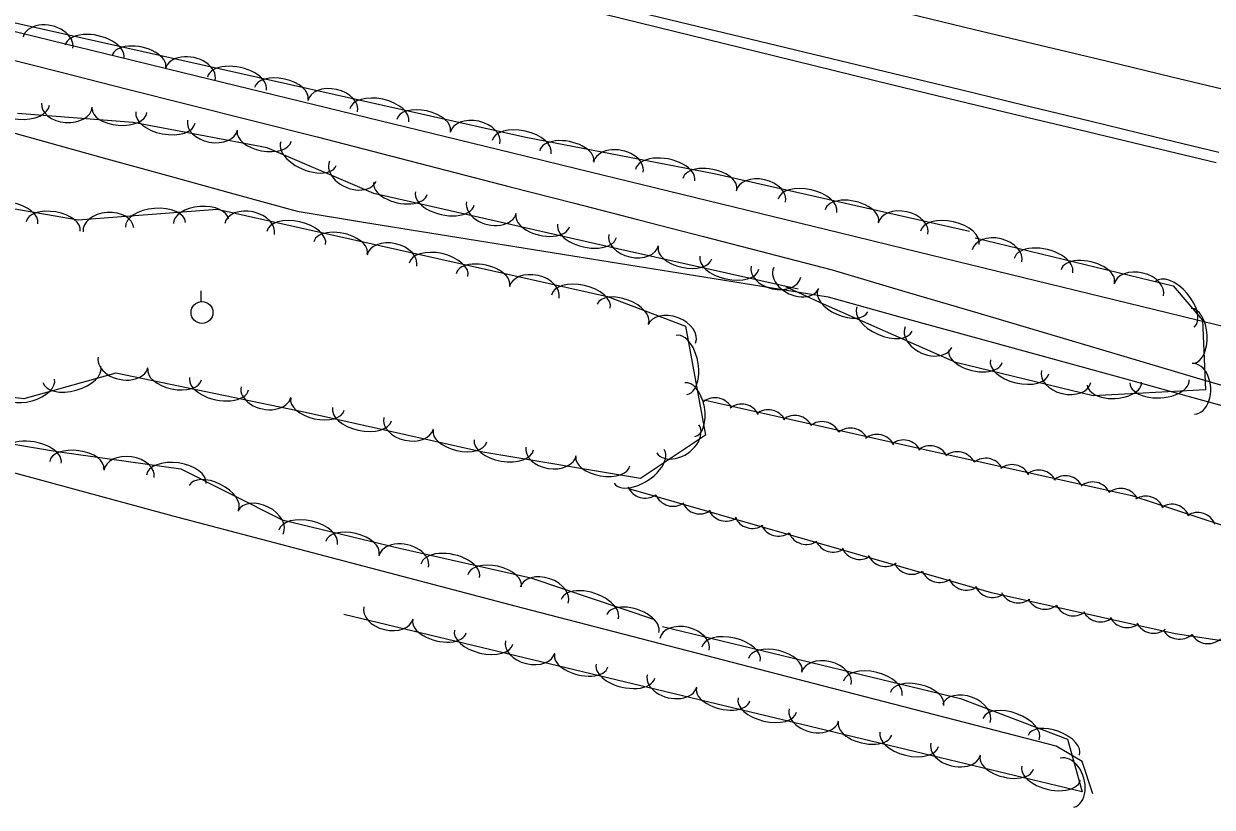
# Model space of a CAD drawing. Extents: x 1441650 to 1491889, y 345904 to 358319.
# Drawn here: x 1457430.5 to 1457662.1, y 351595.6 to 351748.3 of the extents above; entities that cross this region are included whole.
import ezdxf

# ---------------------------------------------------------------- set-up
doc = ezdxf.new("R2010")
doc.units = 0
for name, color, linetype in [('S_DITCHLINE', 7, 'Continuous'), ('S_EDGE_PAVEMENT', 7, 'Continuous'), ('S_PAVEMENT_CROWN', 7, 'Continuous'), ('S_SHOULDER', 7, 'Continuous'), ('S_STREAM', 7, 'Continuous'), ('S_TREE', 7, 'Continuous'), ('S_UTILITY_POLE', 7, 'Continuous')]:
    doc.layers.add(name, color=color, linetype=linetype)

msp = doc.modelspace()

# ---------------------------------------------------------------- linework, layer by layer
at = {"layer": 'S_DITCHLINE'}
for points in [[(1457425.64, 351741.93), (1457438.05, 351738.8), (1457450.45, 351735.67), (1457462.86, 351732.54), (1457475.26, 351729.41), (1457487.67, 351726.28), (1457500.21, 351723.04), (1457512.75, 351719.81), (1457525.29, 351716.57), (1457537.83, 351713.33), (1457550.37, 351710.1), (1457562.91, 351706.86), (1457575.45, 351703.62), (1457587.99, 351700.38), (1457602.2, 351696.17), (1457616.41, 351691.96), (1457630.61, 351687.75), (1457644.82, 351683.54), (1457659.03, 351679.33), (1457673.24, 351675.12)], [(1457421.93, 351728.87), (1457434.3, 351725.45), (1457446.66, 351722.03), (1457459.02, 351718.61), (1457471.39, 351715.19), (1457483.75, 351711.77), (1457496.68, 351709.68), (1457509.62, 351707.59), (1457522.55, 351705.51), (1457535.49, 351703.42), (1457548.42, 351701.33), (1457561.36, 351699.25), (1457574.29, 351697.16), (1457587.23, 351695.08), (1457601.67, 351691.1), (1457616.11, 351687.12), (1457630.55, 351683.14), (1457645, 351679.16), (1457659.44, 351675.18), (1457673.88, 351671.2)]]:
    msp.add_lwpolyline(points, dxfattribs=at)
at = {"layer": 'S_EDGE_PAVEMENT'}
msp.add_lwpolyline([(1457425.29, 351781.15), (1457448.44, 351775.52), (1457461.65, 351772.29), (1457474.87, 351769.06), (1457488.08, 351765.82), (1457501.3, 351762.59), (1457514.64, 351759.34), (1457527.99, 351756.09), (1457541.34, 351752.83), (1457554.69, 351749.58), (1457577.36, 351744.11), (1457600.04, 351738.64), (1457612.76, 351735.56), (1457625.49, 351732.47), (1457638.22, 351729.38), (1457650.95, 351726.29), (1457663.36, 351723.31)], dxfattribs=at)
at = {"layer": 'S_PAVEMENT_CROWN'}
msp.add_lwpolyline([(1457428.08, 351793.21), (1457451.9, 351787.34), (1457465.07, 351784.11), (1457478.25, 351780.88), (1457491.43, 351777.65), (1457504.6, 351774.42), (1457517.78, 351771.19), (1457530.96, 351767.95), (1457544.13, 351764.72), (1457557.31, 351761.49), (1457580.09, 351755.9), (1457602.88, 351750.31), (1457615.72, 351747.23), (1457628.56, 351744.15), (1457641.4, 351741.08), (1457654.23, 351738), (1457666.74, 351734.98)], dxfattribs=at)
at = {"layer": 'S_SHOULDER'}
msp.add_lwpolyline([(1457424.89, 351779.19), (1457448.23, 351773.56), (1457461.34, 351770.33), (1457474.45, 351767.11), (1457487.56, 351763.88), (1457500.68, 351760.65), (1457513.96, 351757.42), (1457527.24, 351754.19), (1457540.53, 351750.96), (1457553.81, 351747.73), (1457576.82, 351742.08), (1457599.82, 351736.42), (1457612.46, 351733.38), (1457625.09, 351730.34), (1457637.72, 351727.3), (1457650.35, 351724.26), (1457662.84, 351721.27)], dxfattribs=at)
at = {"layer": 'S_STREAM'}
msp.add_lwpolyline([(1457638.83, 351598.2), (1457636.74, 351604.53), (1457631.69, 351607.51), (1457586.41, 351619.22), (1457527.73, 351634.4), (1457459.6, 351652.32), (1457365.63, 351677.87)], dxfattribs=at)
at = {"layer": 'S_TREE'}
for points in [[(1456598.75, 351924.13), (1456686.06, 351910.97), (1456743.52, 351898.13), (1456793.9, 351888.95), (1456816.98, 351884.21), (1456842.02, 351874.01), (1456861.09, 351870.49), (1456889.07, 351872.98), (1456934.56, 351864.11), (1456964.71, 351857.37), (1457007.79, 351847.74), (1457051.75, 351837.91), (1457091.09, 351829.12), (1457165.52, 351812.48), (1457202.07, 351804.31), (1457267.07, 351790.49), (1457300, 351783.98), (1457347.16, 351770.87), (1457399.34, 351758.41), (1457426.78, 351748.95), (1457472.56, 351738.71), (1457528.33, 351726.24), (1457565.01, 351719.11), (1457614.77, 351707.89)], [(1457423.15, 351748.19), (1457435.94, 351745.07), (1457448.72, 351741.95), (1457461.51, 351738.83), (1457474.29, 351735.72), (1457487.07, 351732.6), (1457499.86, 351729.48), (1457512.64, 351726.36), (1457525.43, 351723.24), (1457538.21, 351720.13), (1457550.99, 351717.01), (1457563.78, 351713.89), (1457576.56, 351710.77), (1457589.35, 351707.66), (1457602.13, 351704.54), (1457614.91, 351701.42), (1457627.7, 351698.3), (1457640.48, 351695.18), (1457653.27, 351692.07), (1457666.05, 351688.95)], [(1457423.15, 351748.19), (1457435.94, 351745.07), (1457448.72, 351741.95), (1457461.51, 351738.83), (1457474.29, 351735.72), (1457487.07, 351732.6), (1457499.86, 351729.48), (1457512.64, 351726.36), (1457525.43, 351723.24), (1457538.21, 351720.13), (1457550.99, 351717.01), (1457563.78, 351713.89), (1457576.56, 351710.77), (1457589.35, 351707.66), (1457602.13, 351704.54), (1457614.91, 351701.42), (1457627.7, 351698.3), (1457640.48, 351695.18), (1457653.27, 351692.07), (1457666.05, 351688.95)], [(1457581.38, 351696.59), (1457546.18, 351704.45), (1457498.72, 351715.26), (1457477.9, 351724.15), (1457451.82, 351729.09), (1457429.26, 351730.83)], [(1457422.28, 351713.36), (1457441.11, 351710.09), (1457468.19, 351712.18), (1457521.61, 351700.24), (1457544.24, 351695.18), (1457559.45, 351689.38), (1457563.33, 351668.15), (1457550.66, 351659.68), (1457519.96, 351664.79), (1457485.36, 351672.52), (1457448.45, 351680.2), (1457430.52, 351675.19), (1457414.39, 351677.14)], [(1457615.87, 351706.58), (1457654.46, 351697.27), (1457660.18, 351690.58), (1457660.78, 351676.98), (1457638.89, 351675.83), (1457612.11, 351682.28), (1457586.34, 351693.69), (1457578.99, 351697.08)], [(1457563.02, 351674.99), (1457608.11, 351664.91), (1457646.42, 351656.34), (1457668.16, 351649.25), (1457683.95, 351641.04), (1457677.34, 351626.05), (1457654.87, 351629.42), (1457619.07, 351637.42), (1457548.36, 351657.64)], [(1457415.03, 351668.66), (1457436.97, 351664.93), (1457461.12, 351661.54), (1457480.85, 351651.62), (1457503.72, 351646.09), (1457529.31, 351640.32), (1457553.36, 351632.21)], [(1457554.97, 351630.82), (1457613.02, 351616.82), (1457633.9, 351608.9), (1457636.76, 351598.6), (1457609.13, 351605.22), (1457571.83, 351614.21), (1457533.13, 351623.49), (1457492.87, 351633.16)]]:
    msp.add_lwpolyline(points, dxfattribs=at)
for centre, major_axis, ratio, start_param, end_param in [((1457435.19, 351744.64), (-4.84, 1.08), 0.681438, 3.140622, 6.282215), ((1457444.28, 351742.87), (-5.73, 1.28), 0.546972, 3.140997, 6.28259), ((1457452.94, 351740.94), (-5.22, 1.16), 0.537644, 3.141016, 6.282609), ((1457462.93, 351738.44), (-4.84, 1.08), 0.681438, 3.140622, 6.282215), ((1457472.03, 351736.67), (-5.73, 1.28), 0.546972, 3.140997, 6.28259), ((1457480.68, 351734.74), (-5.22, 1.17), 0.537631, 3.141593, 6.283185), ((1457490.68, 351732.23), (-4.84, 1.08), 0.681421, 3.141593, 6.283185), ((1457499.77, 351730.47), (-5.73, 1.28), 0.546958, 3.141593, 6.283185), ((1457429.63, 351732.93), (5.85, -0.45), 0.550012, 3.141593, 6.283185), ((1457438.88, 351732.47), (4.94, -0.38), 0.685226, 3.141593, 6.283185), ((1457449.13, 351731.42), (5.33, -0.41), 0.540633, 3.141593, 6.283185), ((1457508.42, 351728.53), (-5.22, 1.17), 0.537631, 3.141593, 6.283185), ((1457458.12, 351730.05), (5.77, -1.09), 0.550007, 3.141593, 6.283185), ((1457467.26, 351728.59), (4.87, -0.92), 0.68522, 3.141593, 6.283185), ((1457518.42, 351726.03), (-4.84, 1.08), 0.681421, 3.141593, 6.283185), ((1457477.34, 351726.41), (5.25, -0.99), 0.540628, 3.141593, 6.283185), ((1457527.51, 351724.27), (-5.73, 1.28), 0.546958, 3.141593, 6.283185), ((1457485.99, 351723), (5.4, -2.31), 0.550005, 3.141629, 6.283222), ((1457536.27, 351722.55), (-5.25, 1.02), 0.537625, 3.141626, 6.283219), ((1457546.34, 351720.33), (-4.86, 0.95), 0.681415, 3.141649, 6.283242), ((1457555.47, 351718.82), (-5.76, 1.12), 0.546952, 3.141627, 6.28322), ((1457494.61, 351719.6), (4.56, -1.95), 0.685217, 3.141652, 6.283245), ((1457564.18, 351717.13), (-5.25, 1.02), 0.537625, 3.141626, 6.283219), ((1457503.88, 351716.26), (5.21, -1.19), 0.540729, 3.141836, 6.283429), ((1457574.11, 351714.63), (-4.83, 1.1), 0.681532, 3.144084, 6.285676), ((1457512.53, 351714.29), (5.72, -1.3), 0.55011, 3.141844, 6.283437), ((1457583.2, 351712.85), (-5.72, 1.3), 0.547047, 3.143121, 6.284713), ((1457427.47, 351710.31), (-5.78, 1), 0.550054, 3.141427, 6.283019), ((1457465.02, 351709.81), (-5.33, -0.41), 0.540641, 3.141593, 6.283185), ((1457521.61, 351712.49), (4.83, -1.1), 0.685349, 3.142005, 6.283598), ((1457591.85, 351710.9), (-5.21, 1.18), 0.537719, 3.143073, 6.284666), ((1457436.21, 351708.79), (-5.27, 0.91), 0.540674, 3.141432, 6.283024), ((1457446.97, 351708.16), (-4.94, -0.38), 0.685237, 3.141593, 6.283185), ((1457456.18, 351709.13), (-5.85, -0.45), 0.550021, 3.141593, 6.283185), ((1457474.47, 351708.34), (-4.84, 1.08), 0.685244, 3.141413, 6.283005), ((1457531.6, 351709.95), (5.21, -1.19), 0.540729, 3.141836, 6.283429), ((1457601.84, 351708.38), (-4.83, 1.1), 0.681532, 3.144084, 6.285676), ((1457483.56, 351706.58), (-5.73, 1.28), 0.550026, 3.141483, 6.283075), ((1457540.24, 351707.98), (5.72, -1.3), 0.55011, 3.141844, 6.283437), ((1457610.93, 351706.6), (-5.72, 1.3), 0.547047, 3.143121, 6.284713), ((1457492.21, 351704.64), (-5.22, 1.17), 0.540647, 3.141486, 6.283079), ((1457549.32, 351706.19), (4.84, -1.08), 0.685219, 3.141593, 6.283185), ((1457620.13, 351703.1), (-4.82, 1.16), 0.685259, 3.141568, 6.28316), ((1457502.21, 351702.14), (-4.84, 1.08), 0.685244, 3.141413, 6.283005), ((1457511.3, 351700.37), (-5.73, 1.28), 0.550026, 3.141483, 6.283075), ((1457559.32, 351703.69), (5.22, -1.17), 0.540627, 3.141593, 6.283185), ((1457629.19, 351701.18), (-5.7, 1.38), 0.550038, 3.141577, 6.28317), ((1457519.95, 351698.44), (-5.22, 1.17), 0.540647, 3.141486, 6.283079), ((1457567.97, 351701.76), (5.73, -1.28), 0.550006, 3.141593, 6.283185), ((1457637.81, 351699.11), (-5.2, 1.25), 0.540658, 3.141578, 6.283171), ((1457529.95, 351695.94), (-4.84, 1.08), 0.685219, 3.141593, 6.283185), ((1457577.06, 351699.99), (4.84, -1.08), 0.685219, 3.141593, 6.283185), ((1457581.02, 351698.77), (4.4, -2.02), 0.700974, 3.137142, 6.278735), ((1457647.77, 351696.44), (-4.82, 1.16), 0.685259, 3.141568, 6.28316), ((1457654.76, 351693.65), (-3.81, 4.46), 0.549986, 3.141593, 6.283185), ((1457539.04, 351694.17), (-5.73, 1.28), 0.550006, 3.141593, 6.283185), ((1457547.24, 351691.77), (-4.99, 1.91), 0.540624, 3.141593, 6.283185), ((1457590.1, 351694.34), (4.89, -2.16), 0.540805, 3.141315, 6.282907), ((1457556.77, 351687.85), (-4.63, 1.77), 0.685215, 3.141593, 6.283185), ((1457598.21, 351690.75), (5.37, -2.37), 0.550187, 3.141306, 6.282898), ((1457658.2, 351687.48), (-0.24, 5.34), 0.540626, 3.141526, 6.283118), ((1457558.67, 351681.82), (-1.05, 5.77), 0.550055, 3.141584, 6.283177), ((1457606.78, 351687.25), (4.53, -2), 0.685444, 3.141122, 6.282715), ((1457449.83, 351682.34), (4.85, -1.01), 0.68522, 3.141584, 6.283177), ((1457615.92, 351683.54), (5.2, -1.25), 0.540866, 3.141855, 6.283448), ((1457624.54, 351681.47), (5.7, -1.38), 0.550249, 3.141864, 6.283456), ((1457439.85, 351680), (5.65, 1.58), 0.550035, 3.141593, 6.283185), ((1457459.87, 351679.99), (5.23, -1.09), 0.540627, 3.141588, 6.28318), ((1457633.6, 351679.55), (4.82, -1.16), 0.685522, 3.142037, 6.283629), ((1457658.39, 351677.18), (-0.22, 4.95), 0.685218, 3.141479, 6.283072), ((1457431.31, 351677.61), (5.15, 1.44), 0.540655, 3.141593, 6.283185), ((1457468.55, 351678.19), (5.75, -1.2), 0.550007, 3.141587, 6.28318), ((1457560.27, 351673.1), (-0.96, 5.26), 0.540675, 3.141585, 6.283177), ((1457643.02, 351678.17), (5.29, 0.28), 0.545326, 3.142383, 6.283976), ((1457651.8, 351678.63), (5.81, 0.3), 0.554787, 3.142409, 6.284002), ((1457477.67, 351676.56), (4.85, -1.01), 0.68522, 3.141584, 6.283177), ((1457487.72, 351674.17), (5.22, -1.17), 0.540627, 3.141593, 6.283185), ((1457496.38, 351672.23), (5.73, -1.28), 0.550006, 3.141593, 6.283185), ((1457565.2, 351671.78), (-3.56, 0.75), 0.997482, 3.813923, 5.587123), ((1457570.39, 351670.54), (-3.56, 0.75), 0.997482, 3.813923, 5.587123), ((1457505.47, 351670.47), (4.84, -1.08), 0.685219, 3.141593, 6.283185), ((1457575.56, 351669.46), (-3.56, 0.75), 0.997482, 3.813923, 5.587123), ((1457580.74, 351668.34), (-3.56, 0.75), 0.997482, 3.813923, 5.587123), ((1457515.47, 351667.97), (5.22, -1.17), 0.540627, 3.141593, 6.283185), ((1457557.94, 351667.41), (4.12, 2.75), 0.685285, 3.14161, 6.283203), ((1457586.05, 351667.15), (-3.56, 0.75), 0.997482, 3.813923, 5.587123), ((1457591.56, 351665.89), (-3.56, 0.75), 0.997482, 3.813923, 5.587123), ((1457432, 351663.63), (-5.79, 0.98), 0.550008, 3.141579, 6.283172), ((1457524.05, 351666.26), (5.79, -0.96), 0.550008, 3.141593, 6.283185), ((1457596.75, 351664.65), (-3.56, 0.75), 0.997482, 3.813923, 5.587123), ((1457601.92, 351663.57), (-3.56, 0.75), 0.997482, 3.813923, 5.587123), ((1457440.82, 351662.25), (-5.29, 0.74), 0.54063, 3.141593, 6.283185), ((1457450.99, 351660.56), (-4.91, 0.69), 0.685223, 3.141593, 6.283185), ((1457533.22, 351665), (4.89, -0.81), 0.685221, 3.141593, 6.283185), ((1457550.39, 351662.05), (4.88, 3.26), 0.550059, 3.141603, 6.283196), ((1457607.1, 351662.45), (-3.56, 0.75), 0.997482, 3.813923, 5.587123), ((1457612.41, 351661.26), (-3.56, 0.79), 0.997483, 3.825789, 5.598989), ((1457460.19, 351659.53), (-5.81, 0.82), 0.550009, 3.141593, 6.283185), ((1457543.34, 351663.05), (5.27, -0.88), 0.540629, 3.141593, 6.283185), ((1457617.91, 351660), (-3.56, 0.79), 0.997483, 3.825789, 5.598989), ((1457623.1, 351658.76), (-3.56, 0.79), 0.997483, 3.825789, 5.598989), ((1457467.52, 351655.95), (-4.78, 2.4), 0.540624, 3.141593, 6.283185), ((1457628.28, 351657.68), (-3.56, 0.79), 0.997483, 3.825789, 5.598989), ((1457633.46, 351656.56), (-3.56, 0.79), 0.997483, 3.825789, 5.598989), ((1457551.58, 351659.48), (3.58, -0.65), 0.997485, 3.727175, 5.500375), ((1457638.77, 351655.37), (-3.56, 0.79), 0.997483, 3.825789, 5.598989), ((1457644.27, 351654.1), (-3.56, 0.79), 0.997483, 3.825789, 5.598989), ((1457476.6, 351651.09), (-4.43, 2.23), 0.685215, 3.141593, 6.283185), ((1457557, 351657.9), (3.58, -0.65), 0.997485, 3.727175, 5.500375), ((1457562.23, 351656.4), (3.58, -0.65), 0.997485, 3.727175, 5.500375), ((1457649.12, 351652.6), (-3.59, 0.64), 0.997487, 3.686195, 5.459396), ((1457567.34, 351654.98), (3.58, -0.65), 0.997485, 3.727175, 5.500375), ((1457654.16, 351651.03), (-3.59, 0.64), 0.997487, 3.686195, 5.459396), ((1457659.21, 351649.42), (-3.59, 0.64), 0.997487, 3.686195, 5.459396), ((1457485.9, 351648.22), (-5.7, 1.38), 0.550006, 3.141593, 6.283185), ((1457572.44, 351653.59), (3.58, -0.65), 0.997485, 3.727175, 5.500375), ((1457577.55, 351652.06), (3.58, -0.65), 0.997485, 3.727175, 5.500375), ((1457494.52, 351646.14), (-5.2, 1.26), 0.540626, 3.141593, 6.283185), ((1457582.97, 351650.47), (3.58, -0.65), 0.997485, 3.727175, 5.500375), ((1457504.51, 351643.47), (-4.83, 1.09), 0.685219, 3.141611, 6.283204), ((1457588.2, 351648.97), (3.58, -0.65), 0.997485, 3.727175, 5.500375), ((1457593.31, 351647.55), (3.58, -0.65), 0.997485, 3.727175, 5.500375), ((1457513.6, 351641.69), (-5.72, 1.29), 0.550006, 3.141604, 6.283197), ((1457598.4, 351646.17), (3.58, -0.65), 0.997485, 3.727175, 5.500375), ((1457522.25, 351639.74), (-5.22, 1.18), 0.540627, 3.141604, 6.283196), ((1457531.9, 351636.94), (-4.69, 1.58), 0.68522, 3.141672, 6.283264), ((1457603.51, 351644.63), (3.58, -0.65), 0.997485, 3.727175, 5.500375), ((1457608.93, 351643.05), (3.58, -0.65), 0.997485, 3.727175, 5.500375), ((1457614.16, 351641.55), (3.58, -0.65), 0.997485, 3.727175, 5.500375), ((1457540.76, 351634.22), (-5.56, 1.88), 0.550007, 3.141641, 6.283234), ((1457619.27, 351640.13), (3.58, -0.65), 0.997485, 3.727175, 5.500375), ((1457624.28, 351639.05), (3.58, -0.66), 0.997479, 3.786951, 5.560152), ((1457501.54, 351633.51), (4.81, -1.17), 0.681082, 3.147038, 6.28863), ((1457549.16, 351631.39), (-5.07, 1.71), 0.540628, 3.141639, 6.283232), ((1457629.47, 351637.82), (3.58, -0.66), 0.997479, 3.786951, 5.560152), ((1457634.98, 351636.55), (3.58, -0.66), 0.997479, 3.786951, 5.560152), ((1457511.49, 351630.85), (5.19, -1.26), 0.537367, 3.144831, 6.286424), ((1457640.29, 351635.36), (3.58, -0.66), 0.997479, 3.786951, 5.560152), ((1457645.47, 351634.24), (3.58, -0.66), 0.997479, 3.786951, 5.560152), ((1457520.11, 351628.78), (5.7, -1.38), 0.54669, 3.144935, 6.286527), ((1457559.23, 351627.36), (-4.82, 1.16), 0.680638, 3.141593, 6.283185), ((1457650.64, 351633.16), (3.58, -0.66), 0.997479, 3.786951, 5.560152), ((1457655.65, 351631.99), (3.6, -0.54), 0.997473, 3.825789, 5.598989), ((1457529.16, 351626.88), (4.81, -1.17), 0.681082, 3.147038, 6.28863), ((1457568.3, 351625.44), (-5.7, 1.38), 0.546329, 3.141593, 6.283185), ((1457661.23, 351631.12), (3.6, -0.54), 0.997473, 3.825789, 5.598989), ((1457539.12, 351624.22), (5.2, -1.25), 0.537052, 3.14264, 6.284233), ((1457576.92, 351623.36), (-5.2, 1.25), 0.537013, 3.141593, 6.283185), ((1457547.74, 351622.15), (5.71, -1.37), 0.546369, 3.142674, 6.284267), ((1457586.87, 351620.69), (-4.82, 1.16), 0.680638, 3.141593, 6.283185), ((1457595.93, 351618.78), (-5.7, 1.38), 0.546329, 3.141593, 6.283185), ((1457556.81, 351620.24), (4.82, -1.16), 0.680687, 3.143353, 6.284946), ((1457604.55, 351616.7), (-5.2, 1.25), 0.537013, 3.141593, 6.283185), ((1457566.76, 351617.59), (5.2, -1.25), 0.537052, 3.14264, 6.284233), ((1457614.14, 351613.87), (-4.63, 1.76), 0.680564, 3.141593, 6.283185), ((1457575.39, 351615.52), (5.7, -1.38), 0.54633, 3.14174, 6.283332), ((1457584.45, 351613.6), (4.82, -1.16), 0.68064, 3.141832, 6.283425), ((1457622.89, 351610.83), (-5.49, 2.08), 0.54627, 3.141593, 6.283185), ((1457594.41, 351610.93), (5.2, -1.25), 0.537014, 3.141735, 6.283328), ((1457631.18, 351607.68), (-5, 1.9), 0.536954, 3.141593, 6.283185), ((1457603.03, 351608.85), (5.7, -1.38), 0.54633, 3.14174, 6.283332), ((1457612.08, 351606.94), (4.82, -1.16), 0.680653, 3.142482, 6.284075), ((1457622.04, 351604.29), (5.2, -1.25), 0.537025, 3.142122, 6.283715), ((1457633.8, 351600.37), (-1.33, 4.77), 0.683693, 3.14049, 6.282083), ((1457630.67, 351602.23), (5.71, -1.37), 0.546341, 3.142139, 6.283732)]:
    msp.add_ellipse(centre, major_axis=major_axis, ratio=ratio, start_param=start_param, end_param=end_param, dxfattribs=at)
at = {"layer": 'S_UTILITY_POLE'}
msp.add_line((1457465.08, 351694.19), (1457465.08, 351696.3), dxfattribs=at)
msp.add_circle((1457465.21, 351692.05), 2.13, dxfattribs=at)

doc.saveas('drawing.dxf')
